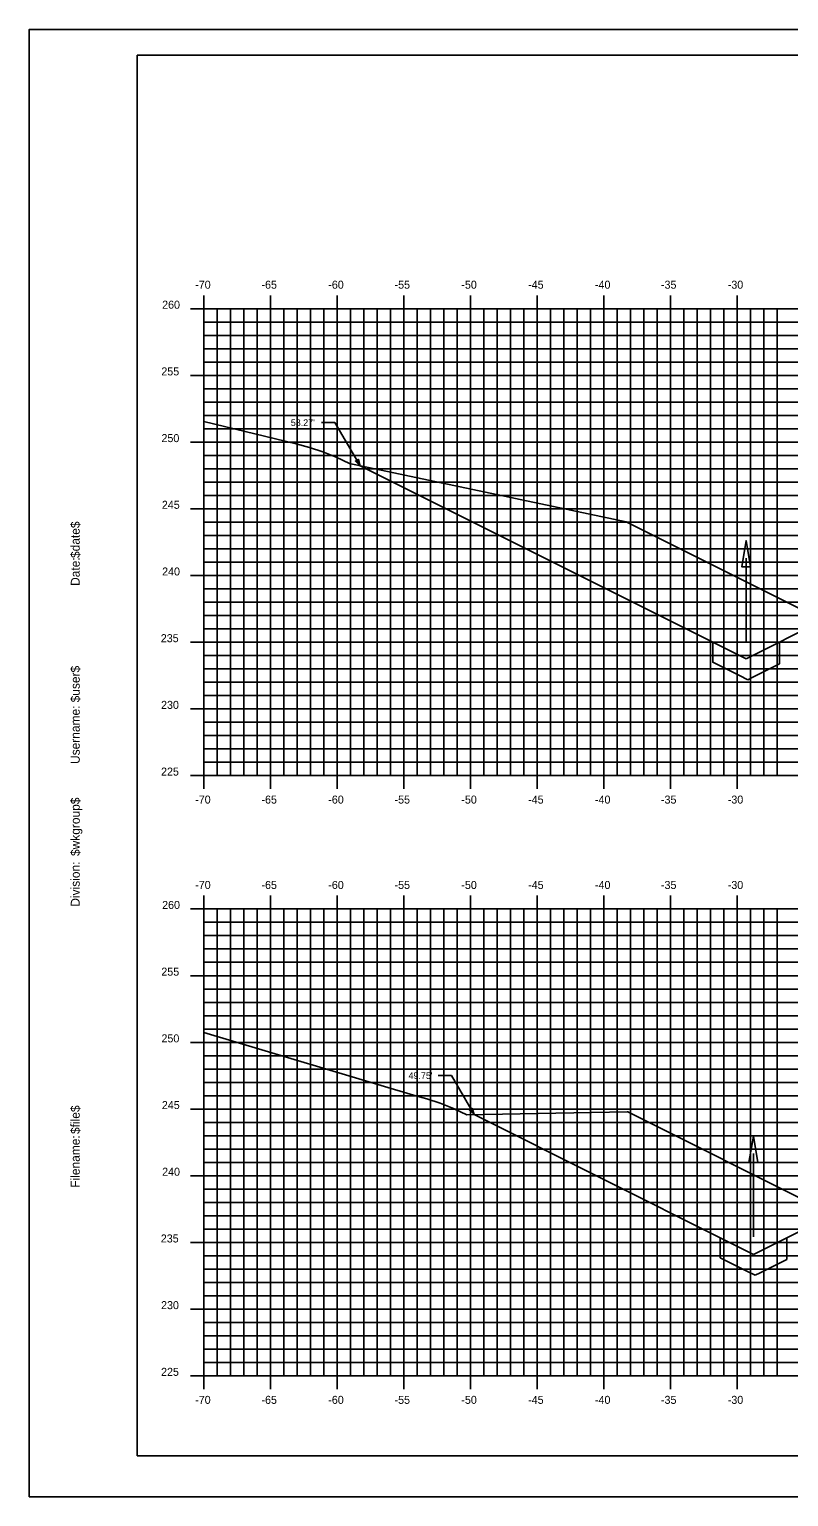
# Model space of a CAD drawing. Extents: x 1170543 to 1177585, y 609599 to 610623.
# Drawn here: x 1173721.7 to 1173778.6, y 609598.8 to 609708.8 of the extents above; entities that cross this region are included whole.
import ezdxf

# ---------------------------------------------------------------- set-up
doc = ezdxf.new("R2010")
doc.units = 0
for name, color, linetype in [('ANNOTATION', 7, 'Continuous'), ('BORDER', 7, 'Continuous'), ('D_Drainage_Ditch_Line', 7, 'Continuous'), ('D_Roadway_Centerline', 7, 'Continuous'), ('Default', 7, 'Continuous'), ('H_V ANNOTATION', 7, 'Continuous'), ('MAJOR', 7, 'Continuous'), ('MINOR', 7, 'Continuous'), ('PATTERNING', 7, 'Continuous'), ('PLOT BOUNDARY', 7, 'Continuous'), ('S_Roadway_Centerline', 7, 'Continuous')]:
    doc.layers.add(name, color=color, linetype=linetype)

msp = doc.modelspace()

# ---------------------------------------------------------------- linework, layer by layer
at = {"layer": 'ANNOTATION'}
for p, q in [((1173743.58, 609679.33), (1173744.58, 609679.33)), ((1173746.5, 609676.09), (1173744.58, 609679.33)), ((1173772.93, 609662.87), (1173775.43, 609661.62)), ((1173777.93, 609662.87), (1173777.93, 609661.24)), ((1173777.93, 609661.24), (1173775.93, 609660.24)), ((1173775.93, 609660.24), (1173775.57, 609660.06)), ((1173752.34, 609630.38), (1173753.34, 609630.38)), ((1173755.03, 609627.45), (1173753.34, 609630.38)), ((1173773.48, 609618.22), (1173775.98, 609616.97)), ((1173778.48, 609618.22), (1173778.48, 609616.59)), ((1173778.48, 609616.59), (1173776.48, 609615.59)), ((1173776.48, 609615.59), (1173776.11, 609615.41))]:
    msp.add_line(p, q, dxfattribs=at)
for points in [[(1173746.36, 609676.58), (1173746.5, 609676.09), (1173746.14, 609676.45)], [(1173754.89, 609627.94), (1173755.03, 609627.45), (1173754.67, 609627.82)]]:
    msp.add_lwpolyline(points, close=True, dxfattribs=at)
for points in [[(1173772.93, 609662.87), (1173772.93, 609661.37), (1173774.93, 609660.37), (1173775.57, 609660.06)], [(1173773.48, 609618.22), (1173773.48, 609616.72), (1173775.48, 609615.72), (1173776.11, 609615.41)]]:
    msp.add_lwpolyline(points, dxfattribs=at)
at = {"layer": 'BORDER'}
for p, q in [((1173889.77, 609706.87), (1173729.77, 609706.87)), ((1173729.77, 609706.87), (1173729.77, 609601.87)), ((1173729.77, 609601.87), (1173889.77, 609601.87))]:
    msp.add_line(p, q, dxfattribs=at)
at = {"layer": 'D_Drainage_Ditch_Line'}
for p, q in [((1173775.43, 609669.18), (1173775.43, 609662.93)), ((1173775.98, 609624.53), (1173775.98, 609618.28))]:
    msp.add_line(p, q, dxfattribs=at)
for points in [[(1173775.76, 609668.52), (1173775.11, 609668.52), (1173775.43, 609670.49)], [(1173776.31, 609623.87), (1173775.65, 609623.87), (1173775.98, 609625.84)]]:
    msp.add_lwpolyline(points, close=True, dxfattribs=at)
at = {"layer": 'D_Roadway_Centerline'}
msp.add_lwpolyline([(1173775.98, 609616.97), (1173785.77, 609621.87), (1173788.77, 609621.98), (1173804.77, 609622.54), (1173820.77, 609623.02), (1173823.77, 609622.96), (1173827.89, 609620.9), (1173830.12, 609619.78)], dxfattribs=at)
at = {"layer": 'Default'}
for points in [[(1173775.43, 609661.62), (1173773.43, 609662.62), (1173746.5, 609676.09)], [(1173783.49, 609665.65), (1173781.21, 609664.51), (1173775.43, 609661.62)], [(1173775.98, 609616.97), (1173773.98, 609617.97), (1173755.03, 609627.45)]]:
    msp.add_lwpolyline(points, dxfattribs=at)
at = {"layer": 'MAJOR'}
for p, q in [((1173734.77, 609688.87), (1173734.77, 609687.87)), ((1173739.77, 609688.87), (1173739.77, 609687.87)), ((1173744.77, 609688.87), (1173744.77, 609687.87)), ((1173749.77, 609688.87), (1173749.77, 609687.87)), ((1173754.77, 609688.87), (1173754.77, 609687.87)), ((1173759.77, 609688.87), (1173759.77, 609687.87)), ((1173764.77, 609688.87), (1173764.77, 609687.87)), ((1173769.77, 609688.87), (1173769.77, 609687.87)), ((1173774.77, 609688.87), (1173774.77, 609687.87)), ((1173733.77, 609687.87), (1173734.77, 609687.87)), ((1173734.77, 609687.87), (1173874.77, 609687.87)), ((1173734.77, 609652.87), (1173734.77, 609687.87)), ((1173734.77, 609652.87), (1173734.77, 609687.87)), ((1173734.77, 609687.87), (1173874.77, 609687.87)), ((1173739.77, 609652.87), (1173739.77, 609687.87)), ((1173744.77, 609652.87), (1173744.77, 609687.87)), ((1173749.77, 609652.87), (1173749.77, 609687.87)), ((1173754.77, 609652.87), (1173754.77, 609687.87)), ((1173759.77, 609652.87), (1173759.77, 609687.87)), ((1173764.77, 609652.87), (1173764.77, 609687.87)), ((1173769.77, 609652.87), (1173769.77, 609687.87)), ((1173774.77, 609652.87), (1173774.77, 609687.87)), ((1173733.77, 609682.87), (1173734.77, 609682.87)), ((1173734.77, 609682.87), (1173874.77, 609682.87)), ((1173733.77, 609677.87), (1173734.77, 609677.87)), ((1173734.77, 609677.87), (1173874.77, 609677.87)), ((1173733.77, 609672.87), (1173734.77, 609672.87)), ((1173734.77, 609672.87), (1173874.77, 609672.87)), ((1173733.77, 609667.87), (1173734.77, 609667.87)), ((1173734.77, 609667.87), (1173874.77, 609667.87)), ((1173733.77, 609662.87), (1173734.77, 609662.87)), ((1173734.77, 609662.87), (1173874.77, 609662.87)), ((1173733.77, 609657.87), (1173734.77, 609657.87)), ((1173734.77, 609657.87), (1173874.77, 609657.87)), ((1173733.77, 609652.87), (1173734.77, 609652.87)), ((1173734.77, 609652.87), (1173874.77, 609652.87)), ((1173734.77, 609652.87), (1173874.77, 609652.87)), ((1173734.77, 609651.87), (1173734.77, 609652.87)), ((1173739.77, 609651.87), (1173739.77, 609652.87)), ((1173744.77, 609651.87), (1173744.77, 609652.87)), ((1173749.77, 609651.87), (1173749.77, 609652.87)), ((1173754.77, 609651.87), (1173754.77, 609652.87)), ((1173759.77, 609651.87), (1173759.77, 609652.87)), ((1173764.77, 609651.87), (1173764.77, 609652.87)), ((1173769.77, 609651.87), (1173769.77, 609652.87)), ((1173774.77, 609651.87), (1173774.77, 609652.87)), ((1173734.77, 609643.87), (1173734.77, 609642.87)), ((1173739.77, 609643.87), (1173739.77, 609642.87)), ((1173744.77, 609643.87), (1173744.77, 609642.87)), ((1173749.77, 609643.87), (1173749.77, 609642.87)), ((1173754.77, 609643.87), (1173754.77, 609642.87)), ((1173759.77, 609643.87), (1173759.77, 609642.87)), ((1173764.77, 609643.87), (1173764.77, 609642.87)), ((1173769.77, 609643.87), (1173769.77, 609642.87)), ((1173774.77, 609643.87), (1173774.77, 609642.87)), ((1173733.77, 609642.87), (1173734.77, 609642.87)), ((1173734.77, 609642.87), (1173874.77, 609642.87)), ((1173734.77, 609607.87), (1173734.77, 609642.87)), ((1173734.77, 609607.87), (1173734.77, 609642.87)), ((1173734.77, 609642.87), (1173874.77, 609642.87)), ((1173739.77, 609607.87), (1173739.77, 609642.87)), ((1173744.77, 609607.87), (1173744.77, 609642.87)), ((1173749.77, 609607.87), (1173749.77, 609642.87)), ((1173754.77, 609607.87), (1173754.77, 609642.87)), ((1173759.77, 609607.87), (1173759.77, 609642.87)), ((1173764.77, 609607.87), (1173764.77, 609642.87)), ((1173769.77, 609607.87), (1173769.77, 609642.87)), ((1173774.77, 609607.87), (1173774.77, 609642.87)), ((1173733.77, 609637.87), (1173734.77, 609637.87)), ((1173734.77, 609637.87), (1173874.77, 609637.87)), ((1173733.77, 609632.87), (1173734.77, 609632.87)), ((1173734.77, 609632.87), (1173874.77, 609632.87)), ((1173733.77, 609627.87), (1173734.77, 609627.87)), ((1173734.77, 609627.87), (1173874.77, 609627.87)), ((1173733.77, 609622.87), (1173734.77, 609622.87)), ((1173734.77, 609622.87), (1173874.77, 609622.87)), ((1173733.77, 609617.87), (1173734.77, 609617.87)), ((1173734.77, 609617.87), (1173874.77, 609617.87)), ((1173733.77, 609612.87), (1173734.77, 609612.87)), ((1173734.77, 609612.87), (1173874.77, 609612.87)), ((1173733.77, 609607.87), (1173734.77, 609607.87)), ((1173734.77, 609607.87), (1173874.77, 609607.87)), ((1173734.77, 609607.87), (1173874.77, 609607.87)), ((1173734.77, 609606.87), (1173734.77, 609607.87)), ((1173739.77, 609606.87), (1173739.77, 609607.87)), ((1173744.77, 609606.87), (1173744.77, 609607.87)), ((1173749.77, 609606.87), (1173749.77, 609607.87)), ((1173754.77, 609606.87), (1173754.77, 609607.87)), ((1173759.77, 609606.87), (1173759.77, 609607.87)), ((1173764.77, 609606.87), (1173764.77, 609607.87)), ((1173769.77, 609606.87), (1173769.77, 609607.87)), ((1173774.77, 609606.87), (1173774.77, 609607.87))]:
    msp.add_line(p, q, dxfattribs=at)
at = {"layer": 'MINOR'}
for p, q in [((1173735.77, 609652.87), (1173735.77, 609687.87)), ((1173736.77, 609652.87), (1173736.77, 609687.87)), ((1173737.77, 609652.87), (1173737.77, 609687.87)), ((1173738.77, 609652.87), (1173738.77, 609687.87)), ((1173740.77, 609652.87), (1173740.77, 609687.87)), ((1173741.77, 609652.87), (1173741.77, 609687.87)), ((1173742.77, 609652.87), (1173742.77, 609687.87)), ((1173743.77, 609652.87), (1173743.77, 609687.87)), ((1173745.77, 609652.87), (1173745.77, 609687.87)), ((1173746.77, 609652.87), (1173746.77, 609687.87)), ((1173747.77, 609652.87), (1173747.77, 609687.87)), ((1173748.77, 609652.87), (1173748.77, 609687.87)), ((1173750.77, 609652.87), (1173750.77, 609687.87)), ((1173751.77, 609652.87), (1173751.77, 609687.87)), ((1173752.77, 609652.87), (1173752.77, 609687.87)), ((1173753.77, 609652.87), (1173753.77, 609687.87)), ((1173755.77, 609652.87), (1173755.77, 609687.87)), ((1173756.77, 609652.87), (1173756.77, 609687.87)), ((1173757.77, 609652.87), (1173757.77, 609687.87)), ((1173758.77, 609652.87), (1173758.77, 609687.87)), ((1173760.77, 609652.87), (1173760.77, 609687.87)), ((1173761.77, 609652.87), (1173761.77, 609687.87)), ((1173762.77, 609652.87), (1173762.77, 609687.87)), ((1173763.77, 609652.87), (1173763.77, 609687.87)), ((1173765.77, 609652.87), (1173765.77, 609687.87)), ((1173766.77, 609652.87), (1173766.77, 609687.87)), ((1173767.77, 609652.87), (1173767.77, 609687.87)), ((1173768.77, 609652.87), (1173768.77, 609687.87)), ((1173770.77, 609652.87), (1173770.77, 609687.87)), ((1173771.77, 609652.87), (1173771.77, 609687.87)), ((1173772.77, 609652.87), (1173772.77, 609687.87)), ((1173773.77, 609652.87), (1173773.77, 609687.87)), ((1173775.77, 609652.87), (1173775.77, 609687.87)), ((1173776.77, 609652.87), (1173776.77, 609687.87)), ((1173777.77, 609652.87), (1173777.77, 609687.87)), ((1173734.77, 609686.87), (1173874.77, 609686.87)), ((1173734.77, 609686.87), (1173735.78, 609686.87)), ((1173734.77, 609685.87), (1173874.77, 609685.87)), ((1173734.77, 609685.87), (1173735.78, 609685.87)), ((1173734.77, 609684.87), (1173874.77, 609684.87)), ((1173734.77, 609684.87), (1173735.78, 609684.87)), ((1173734.77, 609683.87), (1173874.77, 609683.87)), ((1173734.77, 609683.87), (1173735.78, 609683.87)), ((1173734.77, 609681.87), (1173874.77, 609681.87)), ((1173734.77, 609681.87), (1173735.78, 609681.87)), ((1173734.77, 609680.87), (1173874.77, 609680.87)), ((1173734.77, 609680.87), (1173735.78, 609680.87)), ((1173734.77, 609679.87), (1173874.77, 609679.87)), ((1173734.77, 609679.87), (1173735.78, 609679.87)), ((1173734.77, 609678.87), (1173874.77, 609678.87)), ((1173734.77, 609678.87), (1173735.78, 609678.87)), ((1173734.77, 609676.87), (1173874.77, 609676.87)), ((1173734.77, 609676.87), (1173735.78, 609676.87)), ((1173734.77, 609675.87), (1173874.77, 609675.87)), ((1173734.77, 609675.87), (1173735.78, 609675.87)), ((1173734.77, 609674.87), (1173874.77, 609674.87)), ((1173734.77, 609674.87), (1173735.78, 609674.87)), ((1173734.77, 609673.87), (1173874.77, 609673.87)), ((1173734.77, 609673.87), (1173735.78, 609673.87)), ((1173734.77, 609671.87), (1173874.77, 609671.87)), ((1173734.77, 609671.87), (1173735.78, 609671.87)), ((1173734.77, 609670.87), (1173874.77, 609670.87)), ((1173734.77, 609670.87), (1173735.78, 609670.87)), ((1173734.77, 609669.87), (1173874.77, 609669.87)), ((1173734.77, 609669.87), (1173735.78, 609669.87)), ((1173734.77, 609668.87), (1173874.77, 609668.87)), ((1173734.77, 609668.87), (1173735.78, 609668.87)), ((1173734.77, 609666.87), (1173874.77, 609666.87)), ((1173734.77, 609666.87), (1173735.78, 609666.87)), ((1173734.77, 609665.87), (1173874.77, 609665.87)), ((1173734.77, 609665.87), (1173735.78, 609665.87)), ((1173734.77, 609664.87), (1173874.77, 609664.87)), ((1173734.77, 609664.87), (1173735.78, 609664.87)), ((1173734.77, 609663.87), (1173874.77, 609663.87)), ((1173734.77, 609663.87), (1173735.78, 609663.87)), ((1173734.77, 609661.87), (1173874.77, 609661.87)), ((1173734.77, 609661.87), (1173735.78, 609661.87)), ((1173734.77, 609660.87), (1173874.77, 609660.87)), ((1173734.77, 609660.87), (1173735.78, 609660.87)), ((1173734.77, 609659.87), (1173874.77, 609659.87)), ((1173734.77, 609659.87), (1173735.78, 609659.87)), ((1173734.77, 609658.87), (1173874.77, 609658.87)), ((1173734.77, 609658.87), (1173735.78, 609658.87)), ((1173734.77, 609656.87), (1173874.77, 609656.87)), ((1173734.77, 609656.87), (1173735.78, 609656.87)), ((1173734.77, 609655.87), (1173874.77, 609655.87)), ((1173734.77, 609655.87), (1173735.78, 609655.87)), ((1173734.77, 609654.87), (1173874.77, 609654.87)), ((1173734.77, 609654.87), (1173735.78, 609654.87)), ((1173734.77, 609653.87), (1173874.77, 609653.87)), ((1173734.77, 609653.87), (1173735.78, 609653.87)), ((1173735.77, 609607.87), (1173735.77, 609642.87)), ((1173736.77, 609607.87), (1173736.77, 609642.87)), ((1173737.77, 609607.87), (1173737.77, 609642.87)), ((1173738.77, 609607.87), (1173738.77, 609642.87)), ((1173740.77, 609607.87), (1173740.77, 609642.87)), ((1173741.77, 609607.87), (1173741.77, 609642.87)), ((1173742.77, 609607.87), (1173742.77, 609642.87)), ((1173743.77, 609607.87), (1173743.77, 609642.87)), ((1173745.77, 609607.87), (1173745.77, 609642.87)), ((1173746.77, 609607.87), (1173746.77, 609642.87)), ((1173747.77, 609607.87), (1173747.77, 609642.87)), ((1173748.77, 609607.87), (1173748.77, 609642.87)), ((1173750.77, 609607.87), (1173750.77, 609642.87)), ((1173751.77, 609607.87), (1173751.77, 609642.87)), ((1173752.77, 609607.87), (1173752.77, 609642.87)), ((1173753.77, 609607.87), (1173753.77, 609642.87)), ((1173755.77, 609607.87), (1173755.77, 609642.87)), ((1173756.77, 609607.87), (1173756.77, 609642.87)), ((1173757.77, 609607.87), (1173757.77, 609642.87)), ((1173758.77, 609607.87), (1173758.77, 609642.87)), ((1173760.77, 609607.87), (1173760.77, 609642.87)), ((1173761.77, 609607.87), (1173761.77, 609642.87)), ((1173762.77, 609607.87), (1173762.77, 609642.87)), ((1173763.77, 609607.87), (1173763.77, 609642.87)), ((1173765.77, 609607.87), (1173765.77, 609642.87)), ((1173766.77, 609607.87), (1173766.77, 609642.87)), ((1173767.77, 609607.87), (1173767.77, 609642.87)), ((1173768.77, 609607.87), (1173768.77, 609642.87)), ((1173770.77, 609607.87), (1173770.77, 609642.87)), ((1173771.77, 609607.87), (1173771.77, 609642.87)), ((1173772.77, 609607.87), (1173772.77, 609642.87)), ((1173773.77, 609607.87), (1173773.77, 609642.87)), ((1173775.77, 609607.87), (1173775.77, 609642.87)), ((1173776.77, 609607.87), (1173776.77, 609642.87)), ((1173777.77, 609607.87), (1173777.77, 609642.87)), ((1173734.77, 609641.87), (1173874.77, 609641.87)), ((1173734.77, 609641.87), (1173735.78, 609641.87)), ((1173734.77, 609640.87), (1173874.77, 609640.87)), ((1173734.77, 609640.87), (1173735.78, 609640.87)), ((1173734.77, 609639.87), (1173874.77, 609639.87)), ((1173734.77, 609639.87), (1173735.78, 609639.87)), ((1173734.77, 609638.87), (1173874.77, 609638.87)), ((1173734.77, 609638.87), (1173735.78, 609638.87)), ((1173734.77, 609636.87), (1173874.77, 609636.87)), ((1173734.77, 609636.87), (1173735.78, 609636.87)), ((1173734.77, 609635.87), (1173874.77, 609635.87)), ((1173734.77, 609635.87), (1173735.78, 609635.87)), ((1173734.77, 609634.87), (1173874.77, 609634.87)), ((1173734.77, 609634.87), (1173735.78, 609634.87)), ((1173734.77, 609633.87), (1173874.77, 609633.87)), ((1173734.77, 609633.87), (1173735.78, 609633.87)), ((1173734.77, 609631.87), (1173874.77, 609631.87)), ((1173734.77, 609631.87), (1173735.78, 609631.87)), ((1173734.77, 609630.87), (1173874.77, 609630.87)), ((1173734.77, 609630.87), (1173735.78, 609630.87)), ((1173734.77, 609629.87), (1173874.77, 609629.87)), ((1173734.77, 609629.87), (1173735.78, 609629.87)), ((1173734.77, 609628.87), (1173874.77, 609628.87)), ((1173734.77, 609628.87), (1173735.78, 609628.87)), ((1173734.77, 609626.87), (1173874.77, 609626.87)), ((1173734.77, 609626.87), (1173735.78, 609626.87)), ((1173734.77, 609625.87), (1173874.77, 609625.87)), ((1173734.77, 609625.87), (1173735.78, 609625.87)), ((1173734.77, 609624.87), (1173874.77, 609624.87)), ((1173734.77, 609624.87), (1173735.78, 609624.87)), ((1173734.77, 609623.87), (1173874.77, 609623.87)), ((1173734.77, 609623.87), (1173735.78, 609623.87)), ((1173734.77, 609621.87), (1173874.77, 609621.87)), ((1173734.77, 609621.87), (1173735.78, 609621.87)), ((1173734.77, 609620.87), (1173874.77, 609620.87)), ((1173734.77, 609620.87), (1173735.78, 609620.87)), ((1173734.77, 609619.87), (1173874.77, 609619.87)), ((1173734.77, 609619.87), (1173735.78, 609619.87)), ((1173734.77, 609618.87), (1173874.77, 609618.87)), ((1173734.77, 609618.87), (1173735.78, 609618.87)), ((1173734.77, 609616.87), (1173874.77, 609616.87)), ((1173734.77, 609616.87), (1173735.78, 609616.87)), ((1173734.77, 609615.87), (1173874.77, 609615.87)), ((1173734.77, 609615.87), (1173735.78, 609615.87)), ((1173734.77, 609614.87), (1173874.77, 609614.87)), ((1173734.77, 609614.87), (1173735.78, 609614.87)), ((1173734.77, 609613.87), (1173874.77, 609613.87)), ((1173734.77, 609613.87), (1173735.78, 609613.87)), ((1173734.77, 609611.87), (1173874.77, 609611.87)), ((1173734.77, 609611.87), (1173735.78, 609611.87)), ((1173734.77, 609610.87), (1173874.77, 609610.87)), ((1173734.77, 609610.87), (1173735.78, 609610.87)), ((1173734.77, 609609.87), (1173874.77, 609609.87)), ((1173734.77, 609609.87), (1173735.78, 609609.87)), ((1173734.77, 609608.87), (1173874.77, 609608.87)), ((1173734.77, 609608.87), (1173735.78, 609608.87))]:
    msp.add_line(p, q, dxfattribs=at)
at = {"layer": 'PATTERNING'}
for points in [[(1173775.43, 609661.62), (1173777.43, 609662.62), (1173777.93, 609662.87)], [(1173775.98, 609616.97), (1173777.98, 609617.97), (1173778.48, 609618.22)]]:
    msp.add_lwpolyline(points, dxfattribs=at)
at = {"layer": 'PLOT BOUNDARY'}
msp.add_lwpolyline([(1173721.68, 609598.81), (1173891.68, 609598.81), (1173891.68, 609708.81), (1173721.68, 609708.81)], close=True, dxfattribs=at)
at = {"layer": 'S_Roadway_Centerline'}
for points in [[(1173734.77, 609679.42), (1173741.68, 609677.73), (1173741.68, 609677.73), (1173741.69, 609677.73), (1173742.69, 609677.46), (1173743.69, 609677.13), (1173744.69, 609676.73), (1173745.69, 609676.26), (1173766.43, 609671.9), (1173766.43, 609671.9), (1173766.43, 609671.9), (1173780.7, 609664.76)], [(1173734.77, 609633.6), (1173750.5, 609628.91), (1173750.5, 609628.91), (1173751.5, 609628.64), (1173752.5, 609628.31), (1173753.5, 609627.91), (1173754.5, 609627.44), (1173766.51, 609627.66), (1173766.52, 609627.66), (1173766.57, 609627.66), (1173766.57, 609627.66), (1173766.57, 609627.66), (1173780.94, 609620.47)]]:
    msp.add_lwpolyline(points, dxfattribs=at)

# ---------------------------------------------------------------- texts
at = {"layer": 'ANNOTATION'}
for s, p in [("58.27'", (1173741.29, 609679.08)), ("49.75'", (1173750.12, 609630.13))]:
    msp.add_text(s, height=0.5, dxfattribs=at).set_placement(p)
at = {"layer": 'BORDER'}
for s, p in [('$date$', (1173725.46, 609669.18)), ('Date:', (1173725.46, 609667.09)), ('$user$', (1173725.46, 609658.36)), ('Username:', (1173725.46, 609653.74)), ('$wkgroup$', (1173725.46, 609646.84)), ('Division:', (1173725.46, 609643.04)), ('$file$', (1173725.46, 609626)), ('Filename:', (1173725.46, 609621.97))]:
    msp.add_text(s, height=0.67, rotation=90, dxfattribs=at).set_placement(p)
at = {"layer": 'H_V ANNOTATION'}
for s, p in [('-70', (1173734.12, 609689.37)), ('-65', (1173739.09, 609689.37)), ('-60', (1173744.1, 609689.37)), ('-55', (1173749.07, 609689.37)), ('-50', (1173754.08, 609689.37)), ('-45', (1173759.09, 609689.37)), ('-40', (1173764.1, 609689.37)), ('-35', (1173769.05, 609689.37)), ('-30', (1173774.06, 609689.37)), ('260', (1173731.64, 609687.87)), ('255', (1173731.58, 609682.87)), ('250', (1173731.59, 609677.87)), ('245', (1173731.62, 609672.87)), ('240', (1173731.64, 609667.87)), ('235', (1173731.54, 609662.87)), ('230', (1173731.56, 609657.87)), ('225', (1173731.56, 609652.87)), ('-70', (1173734.12, 609650.77)), ('-65', (1173739.09, 609650.77)), ('-60', (1173744.1, 609650.77)), ('-55', (1173749.07, 609650.77)), ('-50', (1173754.08, 609650.77)), ('-45', (1173759.09, 609650.77)), ('-40', (1173764.1, 609650.77)), ('-35', (1173769.05, 609650.77)), ('-30', (1173774.06, 609650.77)), ('-70', (1173734.12, 609644.37)), ('-65', (1173739.09, 609644.37)), ('-60', (1173744.1, 609644.37)), ('-55', (1173749.07, 609644.37)), ('-50', (1173754.08, 609644.37)), ('-45', (1173759.09, 609644.37)), ('-40', (1173764.1, 609644.37)), ('-35', (1173769.05, 609644.37)), ('-30', (1173774.06, 609644.37)), ('260', (1173731.64, 609642.87)), ('255', (1173731.58, 609637.87)), ('250', (1173731.59, 609632.87)), ('245', (1173731.62, 609627.87)), ('240', (1173731.64, 609622.87)), ('235', (1173731.54, 609617.87)), ('230', (1173731.56, 609612.87)), ('225', (1173731.56, 609607.87)), ('-70', (1173734.12, 609605.77)), ('-65', (1173739.09, 609605.77)), ('-60', (1173744.1, 609605.77)), ('-55', (1173749.07, 609605.77)), ('-50', (1173754.08, 609605.77)), ('-45', (1173759.09, 609605.77)), ('-40', (1173764.1, 609605.77)), ('-35', (1173769.05, 609605.77)), ('-30', (1173774.06, 609605.77))]:
    msp.add_text(s, height=0.6, dxfattribs=at).set_placement(p)

doc.saveas('drawing.dxf')
